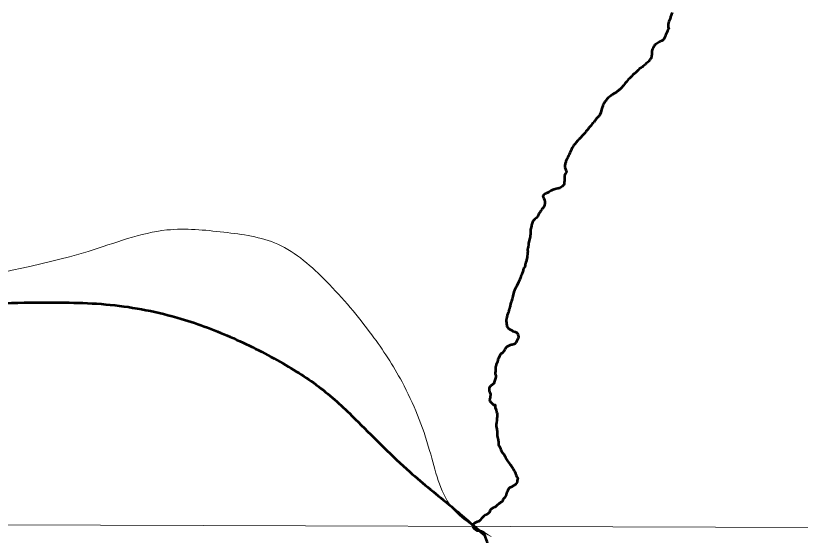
# Model space of a CAD drawing. Extents: x 553962 to 842807, y 8883888 to 9032388.
# Drawn here: x 803974 to 806507, y 9016184 to 9017860 of the extents above; entities that cross this region are included whole.
import ezdxf

# ---------------------------------------------------------------- set-up
doc = ezdxf.new("R2010")
doc.units = 0
doc.header["$LTSCALE"] = 200
for name, color, linetype, lineweight in [('1', 7, 'Continuous', 13), ('23', 7, 'Continuous', 13), ('24', 7, 'Continuous', 25), ('28', 7, 'Continuous', 53), ('30', 7, 'Continuous', 35), ('57', 7, 'Continuous', 13)]:
    doc.layers.add(name, color=color, linetype=linetype, lineweight=lineweight)

msp = doc.modelspace()

# ---------------------------------------------------------------- linework, layer by layer
at = {"layer": '1'}
msp.add_line((797440.2, 9016241.5), (834208.8, 9016109.1), dxfattribs=at)
at = {"layer": '23'}
msp.add_spline([(802734.4, 9016647.4), (802827, 9016651.8), (802981.2, 9016674.1), (803145.8, 9016723), (803304, 9016775.8), (803527.2, 9016854.3), (803713, 9016908.9), (804043.8, 9016935), (804279.6, 9016927.7), (804508, 9016882.8), (804677.3, 9016819.6), (804837.8, 9016737.7), (804967.5, 9016652.1), (805079.6, 9016549.7), (805246.3, 9016388.8), (805380.8, 9016276.3), (805488, 9016183.9)], degree=3, dxfattribs=at)
at = {"layer": '24', "lineweight": 53}
for points in [[(806093.8, 9017870.4), (806088.5, 9017856.7), (806087.9, 9017854.2), (806085.9, 9017848.1), (806084.6, 9017845.6), (806082.8, 9017841.2), (806081.6, 9017837.4), (806081, 9017832.7), (806080.7, 9017824.7), (806080.9, 9017822.3), (806083, 9017819.7), (806083, 9017819.2), (806078.5, 9017811.2), (806078, 9017809.2), (806077.5, 9017808.8), (806077.3, 9017808.3), (806076.1, 9017806.2), (806075.1, 9017804.2), (806074.2, 9017801.9), (806073.2, 9017799.8), (806072.4, 9017797.7), (806071, 9017793.3), (806068.8, 9017789.1), (806067.8, 9017786.9), (806066.4, 9017784.7), (806064.6, 9017782.9), (806062, 9017780.5), (806060.2, 9017779.5), (806058.6, 9017779.2), (806058.3, 9017778.9), (806056.6, 9017778.3), (806055.3, 9017777.5), (806053, 9017776.5), (806039.4, 9017767.8), (806037.4, 9017766.1), (806035.9, 9017764.5), (806034.5, 9017762.3), (806031.8, 9017757.2), (806030, 9017753), (806029, 9017750.4), (806028.2, 9017745.5), (806027.8, 9017739), (806027.7, 9017736.5), (806025.1, 9017722.6), (806024.4, 9017722.4), (806024.2, 9017721.6), (806023.5, 9017721.2), (806022.5, 9017719.9), (806021.1, 9017718), (806019.2, 9017714.8), (806018.1, 9017713.2), (806017.6, 9017712.8), (806015.2, 9017710.3), (806009.9, 9017705.7), (806008.5, 9017704.7), (806007.3, 9017703.4), (806003.6, 9017700.4), (805998.7, 9017696), (805996.1, 9017694.2), (805993.1, 9017692.5), (805991.3, 9017691.7), (805989.6, 9017690.5), (805987.2, 9017688.6), (805983.4, 9017685.1), (805978, 9017678.8), (805974.8, 9017675.7), (805974.8, 9017675.7), (805971.9, 9017673.6), (805970.5, 9017672.4), (805969.1, 9017671.8), (805967.6, 9017670.8)], [(805967.6, 9017670.8), (805966.1, 9017669.4), (805961.7, 9017664.6), (805959.6, 9017662.6), (805956, 9017658.1), (805952.9, 9017655.3), (805945.5, 9017646.8), (805943.2, 9017643.6), (805941.9, 9017642.3), (805939.7, 9017639.4), (805936.5, 9017635.6), (805935.1, 9017634.1), (805929.4, 9017627.3), (805926.3, 9017624.5), (805924, 9017622.7), (805922.7, 9017621.4), (805921.1, 9017620.1), (805919, 9017618), (805917.3, 9017616.6), (805915.9, 9017615.6), (805914.7, 9017614.6), (805913.3, 9017613.8), (805908.7, 9017610.3), (805904.2, 9017607.8), (805902.6, 9017606.8), (805900.9, 9017606), (805898, 9017604), (805895.2, 9017601.8), (805892.2, 9017599.9), (805886.4, 9017594.9), (805882.9, 9017591.5), (805880.5, 9017588.4), (805879.1, 9017586.1), (805876.1, 9017582.5), (805874.8, 9017580.6), (805873.5, 9017578.5), (805872.7, 9017576.7), (805871.7, 9017575.1), (805870.1, 9017571.7), (805869.5, 9017569.9), (805867.1, 9017564), (805865, 9017557.9), (805864.2, 9017552.8), (805863.2, 9017549.5), (805862.8, 9017547.6), (805860.2, 9017540.7), (805859.4, 9017539.1), (805858.6, 9017538.1), (805856.8, 9017536.2), (805856.2, 9017535.5), (805854.3, 9017533.6), (805853.6, 9017532.7), (805850.7, 9017530.1), (805848.2, 9017527.2), (805845.4, 9017523.3), (805843, 9017519.6), (805840.6, 9017516.3), (805837.6, 9017513.2), (805835.1, 9017511.1), (805830.4, 9017505.2), (805827.4, 9017501.7), (805824.8, 9017498.1), (805821.8, 9017494.7), (805819.2, 9017491.3), (805816.2, 9017488.3), (805814.3, 9017486), (805811.4, 9017481.7), (805810, 9017480.1), (805804.8, 9017475.3), (805796.3, 9017465.4), (805794.5, 9017463.6), (805792.6, 9017462), (805788.8, 9017457.4), (805782.9, 9017449.8), (805780.2, 9017446.7), (805778.5, 9017445.1), (805776.5, 9017442.3), (805775.2, 9017440.1), (805771, 9017434.2), (805769.9, 9017432.3), (805768.7, 9017430.1), (805767.2, 9017426.6), (805765.3, 9017422.7), (805763.4, 9017418), (805761.5, 9017414.6), (805760.7, 9017412.3), (805759.3, 9017409.5), (805758.8, 9017407.8), (805756.9, 9017404.5), (805756.1, 9017402.6), (805754.3, 9017399.4), (805753.6, 9017397.5), (805750.6, 9017390.9), (805749.7, 9017388.6), (805748.5, 9017383.9), (805747.8, 9017382.1), (805746.7, 9017377), (805746.7, 9017377), (805746.6, 9017375.5), (805747.1, 9017372), (805747.2, 9017370.1)], [(805747.2, 9017370.1), (805747.7, 9017368.1), (805748.7, 9017365.1), (805750.2, 9017361.6), (805751.2, 9017359.8), (805751.9, 9017355.9), (805748.8, 9017351.2), (805746.3, 9017344.6), (805745.7, 9017342.7), (805745.4, 9017340.8), (805745.4, 9017335.8), (805746.3, 9017328.2), (805744.4, 9017321.4), (805744.5, 9017316.8), (805743.8, 9017315.2), (805742.5, 9017313.3), (805739.8, 9017310.4), (805737.8, 9017308.9), (805735.6, 9017306.9), (805732.3, 9017304.9), (805730.7, 9017304.4), (805728.9, 9017304.3), (805725.7, 9017303), (805724, 9017302.5), (805718.7, 9017301.6), (805715.3, 9017300.8), (805711.9, 9017299.5), (805710.1, 9017298.6), (805708.4, 9017298.1), (805701.5, 9017294.9), (805695, 9017291.3), (805691.3, 9017289.1), (805688, 9017287.7), (805686.5, 9017286.6), (805683.1, 9017285.3), (805678.8, 9017282.5), (805677.6, 9017281.3), (805676.6, 9017279.9), (805676.2, 9017278.6), (805676.1, 9017277.7), (805676.7, 9017276.8), (805677, 9017275.2), (805677.6, 9017273.5), (805678.5, 9017271.8), (805679.5, 9017270.2), (805681.7, 9017264.8), (805682.6, 9017261.2), (805682.7, 9017258), (805682.3, 9017252.8), (805681.8, 9017251.1), (805681.2, 9017249.2), (805680.3, 9017245.9), (805679.5, 9017244.1), (805678.3, 9017241.9), (805675.9, 9017239), (805674, 9017237.4), (805672.3, 9017235.4), (805669.1, 9017230.6), (805668.1, 9017228.4), (805665.7, 9017225.1), (805663.4, 9017221.8), (805659.3, 9017214), (805655.1, 9017208.6), (805650.6, 9017204), (805647.5, 9017201.4), (805643.9, 9017197), (805642.3, 9017194.2), (805641.2, 9017190.6), (805639.8, 9017184.1), (805639.8, 9017182.2), (805638.5, 9017177.3), (805637.4, 9017173.8), (805636.6, 9017170.3), (805636.2, 9017167), (805636.4, 9017161.7), (805636.4, 9017158.4), (805635.8, 9017155), (805635.4, 9017151.5), (805634.5, 9017146.5), (805634.2, 9017143.1), (805630.9, 9017130.8), (805630, 9017125.8), (805629.6, 9017122.4), (805628.4, 9017114), (805627.3, 9017110.7), (805626.8, 9017108.7), (805626.6, 9017107), (805626.7, 9017103.3), (805627.2, 9017100.1), (805626.9, 9017095.1), (805625.1, 9017079.8), (805623.7, 9017072.8), (805622.9, 9017071), (805621.2, 9017064.8), (805619.7, 9017060.6), (805619.2, 9017059), (805618.8, 9017055.6), (805617.4, 9017050.6), (805617.4, 9017050.6), (805614.5, 9017045.9), (805613.7, 9017043.8)], [(805613.7, 9017043.8), (805612.9, 9017042.2), (805612.4, 9017038.7), (805611.3, 9017035.3), (805609.1, 9017030.2), (805607, 9017024.8), (805606.2, 9017023), (805603.4, 9017014.4), (805601.7, 9017010.8), (805600.4, 9017007.6), (805597, 9017000.8), (805592.1, 9016988.9), (805590.8, 9016987), (805589.8, 9016985.1), (805589.2, 9016983.4), (805588.1, 9016981.7), (805587.5, 9016979.8), (805584.8, 9016974.8), (805582.8, 9016969.9), (805580.5, 9016959.5), (805579.5, 9016956.1), (805578.1, 9016949.2), (805576.3, 9016944), (805575.5, 9016942.2), (805574.6, 9016938.9), (805573.9, 9016937.1), (805573, 9016934), (805571.8, 9016930.5), (805571.5, 9016928.6), (805570.8, 9016926.7), (805570.1, 9016923.4), (805569.1, 9016920.2), (805568.6, 9016917.7), (805567.8, 9016914.9), (805567.6, 9016913.1), (805565.7, 9016908.1), (805565.6, 9016906.3), (805565.1, 9016904.6), (805561.3, 9016894.3), (805560.6, 9016892.7), (805560.3, 9016890.9), (805559.7, 9016889.2), (805559.5, 9016887.4), (805558.6, 9016883.9), (805557.8, 9016877.2), (805557.9, 9016875.5), (805557.8, 9016873.7), (805558.3, 9016870.5), (805558.5, 9016867), (805558.8, 9016865.2), (805559.2, 9016861.5), (805559.5, 9016860), (805560, 9016858.5), (805560.8, 9016856.5), (805563.5, 9016852.8), (805565.5, 9016851), (805568.8, 9016848.7), (805577, 9016844.3), (805578.8, 9016843), (805586.1, 9016839.9), (805591.2, 9016838.1), (805593.2, 9016836.9), (805594, 9016835.4), (805595.6, 9016831.8), (805596.1, 9016830), (805596.3, 9016828.3), (805597.1, 9016824.8), (805597.1, 9016824), (805596.9, 9016823.1), (805596.7, 9016821.5), (805595.3, 9016818.1), (805594.3, 9016816.3), (805593.7, 9016814.5), (805591.4, 9016809.1), (805589.5, 9016806.1), (805588.2, 9016804.4), (805585.3, 9016801.4), (805583.1, 9016800.1), (805580.2, 9016799), (805576.6, 9016798.6), (805574.9, 9016798.5), (805572.6, 9016798.3), (805571.5, 9016797.8), (805569.8, 9016797.4), (805568, 9016796.4), (805564.4, 9016794), (805559.9, 9016791.5), (805559, 9016790.9), (805556.5, 9016788.3), (805554.1, 9016784.8), (805550.6, 9016778.7), (805549.6, 9016778), (805549, 9016776.8), (805547.2, 9016774), (805544.6, 9016771.8), (805540.8, 9016769.8), (805539.3, 9016768.5), (805537.9, 9016766.8), (805535.8, 9016762.4), (805535.8, 9016762.4), (805532.5, 9016754.8)], [(805532.5, 9016754.8), (805532, 9016752.9), (805531.2, 9016751), (805530.9, 9016749.1), (805529.9, 9016745.2), (805527.6, 9016739.3), (805526.7, 9016737.5), (805525.4, 9016735.5), (805524.8, 9016733.4), (805524.1, 9016729.8), (805523.4, 9016727.7), (805522.8, 9016723.7), (805522.8, 9016722.1), (805523.3, 9016718), (805523.2, 9016713.9), (805522.1, 9016708.1), (805522, 9016706.1), (805522.3, 9016705.2), (805522.8, 9016702), (805523.7, 9016699.7), (805523.7, 9016697.7), (805524, 9016695.5), (805523.8, 9016692.7), (805523.5, 9016692.2), (805523.2, 9016691.2), (805521.6, 9016687.2), (805520.7, 9016684.7), (805519.6, 9016680.8), (805519.2, 9016678.4), (805518.7, 9016676.2), (805517.9, 9016674.1), (805517.4, 9016673.1), (805514.8, 9016671.1), (805509.7, 9016667.5), (805507.3, 9016666), (805507, 9016665.5), (805506.9, 9016664.7), (805505.3, 9016663.1), (805504.1, 9016661), (805503.2, 9016659.1), (805502.7, 9016657), (805502.8, 9016654.8), (805502.6, 9016652.7), (805503, 9016650.3), (805503.8, 9016646.7), (805504.6, 9016644.7), (805505.6, 9016642.7), (805506.8, 9016639), (805507.1, 9016637.1), (805506.4, 9016630.9), (805505.4, 9016628.4), (805504.5, 9016624.5), (805504.1, 9016622.3), (805504.1, 9016621.3), (805504.8, 9016618.3), (805505.5, 9016615.8), (805505.7, 9016615.5), (805507.1, 9016614.5), (805510.9, 9016610.4), (805513.6, 9016607.8), (805517.5, 9016603.7), (805517.9, 9016603.8), (805521.3, 9016605), (805521.7, 9016605), (805521.7, 9016596.4), (805521.8, 9016596.3), (805522.4, 9016596.1), (805525, 9016588.5), (805526, 9016582.4), (805527.6, 9016578.6), (805528.1, 9016576.6), (805528.2, 9016574.7), (805528.7, 9016570.8), (805528.7, 9016567.2), (805527.6, 9016559.3), (805527.6, 9016555.3), (805526, 9016546.3), (805525.3, 9016542), (805525.4, 9016538.1), (805525.3, 9016536.1), (805527, 9016526.4), (805527.7, 9016524), (805528.4, 9016519.9), (805528.6, 9016513.5), (805528.6, 9016504.9), (805529.1, 9016500.6), (805530.8, 9016496.4), (805532.1, 9016492.2), (805532, 9016490.1), (805532.6, 9016485.7), (805532.7, 9016481.5), (805533, 9016479.4), (805532.9, 9016477.2), (805533.2, 9016475.2), (805533.7, 9016474.5), (805533.9, 9016473.7), (805534.3, 9016473.4), (805534.4, 9016473), (805534.8, 9016472.7), (805535, 9016472.1), (805535, 9016472.1)], [(805535, 9016472.1), (805535.4, 9016471.7), (805535.8, 9016470.7), (805537, 9016468.6), (805538.1, 9016466.5), (805539, 9016464.1), (805540.1, 9016459.9), (805540.9, 9016458), (805542, 9016455.7), (805545.8, 9016450.4), (805549.6, 9016445.8), (805552.6, 9016441.5), (805553.7, 9016439.5), (805554.5, 9016437.8), (805555.9, 9016433.9), (805557.3, 9016430.8), (805558.5, 9016429.5), (805558.6, 9016428.8), (805559.2, 9016428), (805560.1, 9016426.1), (805567, 9016416.6), (805569.6, 9016413.9), (805572.8, 9016410), (805578, 9016401.8), (805580.1, 9016398), (805582, 9016394.2), (805584.4, 9016390.3), (805587.4, 9016384.5), (805588.1, 9016382.6), (805588.9, 9016380.6), (805590, 9016377.1), (805591.5, 9016373), (805595.4, 9016367.8), (805593, 9016360.9), (805593.2, 9016355.7), (805587.8, 9016348.2), (805577, 9016341.4), (805576.4, 9016340.7), (805575.8, 9016340.2), (805574, 9016339.7), (805572.5, 9016339.1), (805571.7, 9016338.6), (805570.3, 9016338.1), (805568.6, 9016337.1), (805566.7, 9016335), (805564.8, 9016332.3), (805564.7, 9016331.9), (805564.2, 9016331.6), (805562.9, 9016329.2), (805561.8, 9016325.8), (805560.2, 9016322.6), (805559.9, 9016321.5), (805559.3, 9016320.5), (805558.8, 9016319.4), (805558.4, 9016317.9), (805557.9, 9016316.8), (805557.7, 9016315.6), (805557.1, 9016313.8), (805555.6, 9016310.7), (805554.9, 9016309.6), (805554.5, 9016308.4), (805551.9, 9016305.1), (805548.9, 9016302.1), (805547.6, 9016300.3), (805546.7, 9016298.1), (805547, 9016296.3), (805544.5, 9016293.4), (805543.6, 9016292.8), (805543.3, 9016292.3), (805538.8, 9016289.3), (805536.9, 9016287.6), (805535, 9016286.3), (805527.8, 9016279.9), (805522.7, 9016275.9), (805521.1, 9016274.8), (805515.3, 9016272.6), (805509.8, 9016268.8), (805508.3, 9016267.6), (805506.9, 9016266.2), (805505.8, 9016264.8), (805505.1, 9016262.7), (805504.6, 9016260.4), (805503.7, 9016258.4), (805502.2, 9016256.6), (805500.4, 9016254.9), (805493.9, 9016250.4), (805489.8, 9016248.4), (805485.7, 9016245.9), (805484.2, 9016244.6), (805481.1, 9016241.5), (805477.8, 9016237.8), (805474, 9016233.2), (805472.1, 9016231.3), (805470.1, 9016229.6), (805468.3, 9016228.8), (805463.6, 9016227.2), (805457.5, 9016224.1), (805455.4, 9016222.8), (805452, 9016220.2), (805450.2, 9016218.2), (805448.5, 9016212.8)], [(805448.5, 9016212.8), (805453.8, 9016206.2), (805463.3, 9016199.8), (805477, 9016197.3), (805485.8, 9016192.5), (805487.7, 9016184.7), (805489.5, 9016177.7), (805492.7, 9016169.2), (805494.9, 9016164.7), (805496.4, 9016158.9), (805498.1, 9016153.7), (805501.6, 9016146.1), (805505.5, 9016139.6), (805507.7, 9016135.2)]]:
    msp.add_lwpolyline(points, dxfattribs=at)
at = {"layer": '28'}
msp.add_spline([(802734.4, 9016647.4), (802827, 9016651.8), (802981.2, 9016674.1), (803145.8, 9016723), (803304, 9016775.8), (803527.2, 9016854.3), (803713, 9016908.9), (804043.8, 9016935), (804279.6, 9016927.7), (804508, 9016882.8), (804677.3, 9016819.6), (804837.8, 9016737.7), (804967.5, 9016652.1), (805079.6, 9016549.7), (805246.3, 9016388.8), (805380.8, 9016276.3), (805488, 9016183.9)], degree=3, dxfattribs=at)
at = {"layer": '30'}
msp.add_spline([(802734.4, 9016647.4), (802827, 9016651.8), (802981.2, 9016674.1), (803145.8, 9016723), (803304, 9016775.8), (803527.2, 9016854.3), (803713, 9016908.9), (804043.8, 9016935), (804279.6, 9016927.7), (804508, 9016882.8), (804677.3, 9016819.6), (804837.8, 9016737.7), (804967.5, 9016652.1), (805079.6, 9016549.7), (805246.3, 9016388.8), (805380.8, 9016276.3), (805488, 9016183.9)], degree=3, dxfattribs=at)
at = {"layer": '57'}
msp.add_lwpolyline([(805487.7, 9016184.7), (805489.5, 9016177.7), (805492.7, 9016169.2), (805494.9, 9016164.7), (805496.4, 9016158.9), (805498.1, 9016153.7), (805501.6, 9016146.1), (805505.5, 9016139.6), (805507.7, 9016135.2)], dxfattribs=at)
msp.add_spline([(805509, 9016180), (805380.8, 9016276.3), (805310.6, 9016457.2), (805221.4, 9016678.8), (805124.2, 9016830.6), (804977.5, 9017002.9), (804820.2, 9017123.1), (804646, 9017161.9), (804462.6, 9017169), (804208.8, 9017100.1), (803720.3, 9016975), (803496.9, 9016876.7), (803304, 9016775.8), (803145.8, 9016723), (802981.2, 9016674.1), (802827, 9016651.8), (802629.6, 9016651.4), (802474.5, 9016692.7), (802376.8, 9016760.5), (802279.1, 9016823.2), (802199.3, 9016892.2), (802115.5, 9016938.3), (801850.3, 9016894.9), (801771.2, 9016858.4), (801695.7, 9016806.5), (801648.3, 9016743.1), (801625.1, 9016693.6), (801603.7, 9016661.8)], degree=3, dxfattribs=at)

doc.saveas('drawing.dxf')
